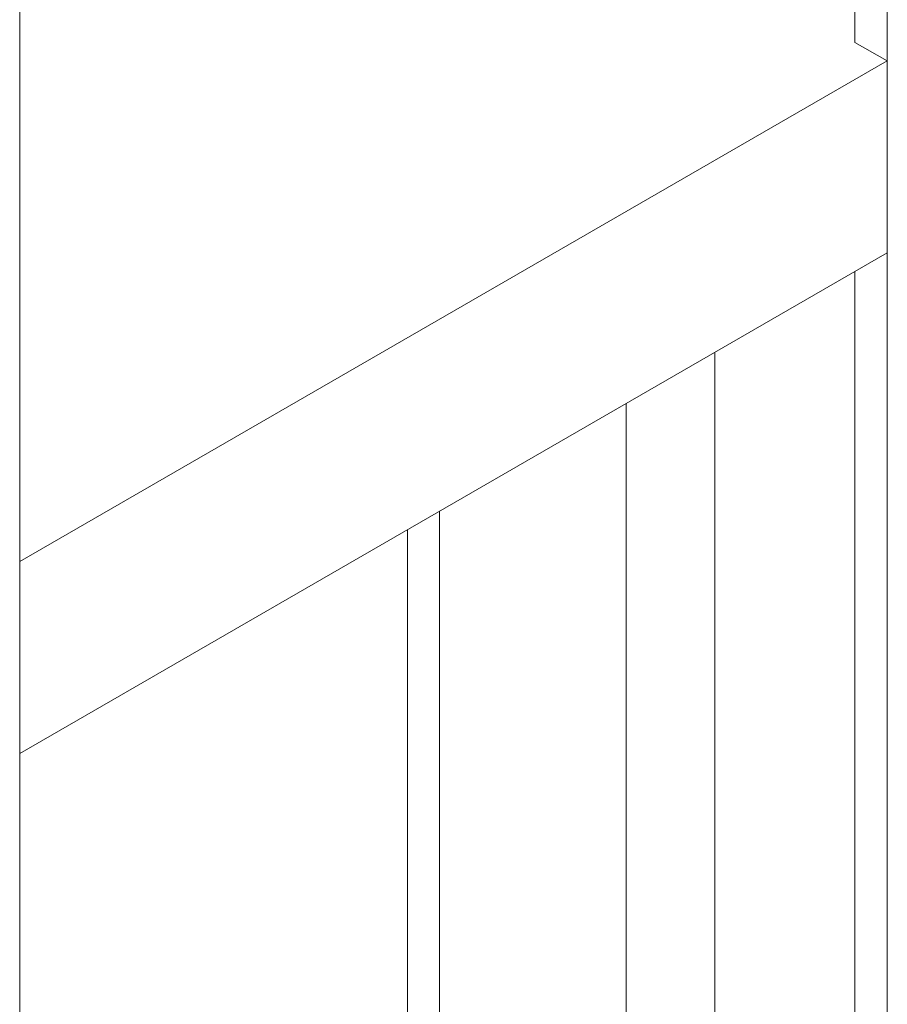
# Model space of a CAD drawing. Header units: millimetres. Extents: x 525 to 29324, y 175 to 20618.
# Tile 480 of 588: x 26338 to 26671, y 12502 to 12880. Entities that reach past the tile are written whole.
import ezdxf

# ---------------------------------------------------------------- set-up
doc = ezdxf.new("R2010")
doc.units = ezdxf.units.MM
doc.linetypes.add('SLD-Continua', pattern=[0])

msp = doc.modelspace()

# ---------------------------------------------------------------- linework, layer by layer
at = {"color": 7, "linetype": 'SLD-Continua', "lineweight": 18, "ltscale": 35}
for p, q in [((26670.78, 11121.46), (26670.78, 13577.1)), ((26670.78, 11121.46), (26670.78, 13577.1)), ((26670.78, 11121.46), (26670.78, 13577.1)), ((26670.78, 11121.46), (26670.78, 13577.1)), ((26670.78, 11121.46), (26670.78, 13577.1)), ((26670.78, 11121.46), (26670.78, 13577.1)), ((26670.78, 11121.46), (26670.78, 13577.1)), ((26670.78, 11121.46), (26670.78, 13577.1)), ((26670.78, 11121.46), (26670.78, 13577.1)), ((26670.78, 11121.46), (26670.78, 13577.1)), ((26658.4, 12870.91), (26658.4, 13569.96)), ((26658.4, 12870.91), (26658.4, 13569.96)), ((26658.4, 12870.91), (26658.4, 13569.96)), ((26658.4, 12870.91), (26658.4, 13569.96)), ((26658.4, 12870.91), (26658.4, 13569.96)), ((26658.4, 12870.91), (26658.4, 13569.96)), ((26658.4, 12870.91), (26658.4, 13569.96)), ((26658.4, 12870.91), (26658.4, 13569.96)), ((26658.4, 12870.91), (26658.4, 13569.96)), ((26658.4, 12870.91), (26658.4, 13569.96)), ((26338.44, 10929.66), (26338.44, 13385.3)), ((26338.44, 10929.66), (26338.44, 13385.3)), ((26338.44, 10929.66), (26338.44, 13385.3)), ((26338.44, 10929.66), (26338.44, 13385.3)), ((26338.44, 10929.66), (26338.44, 13385.3)), ((26338.44, 10929.66), (26338.44, 13385.3)), ((26338.44, 10929.66), (26338.44, 13385.3)), ((26338.44, 10929.66), (26338.44, 13385.3)), ((26338.44, 10929.66), (26338.44, 13385.3)), ((26338.44, 10929.66), (26338.44, 13385.3)), ((26670.78, 12863.77), (26658.4, 12870.91)), ((26670.78, 12863.77), (26658.4, 12870.91)), ((26670.78, 12863.77), (26658.4, 12870.91)), ((26670.78, 12863.77), (26658.4, 12870.91)), ((26670.78, 12863.77), (26658.4, 12870.91)), ((26670.78, 12863.77), (26658.4, 12870.91)), ((26670.78, 12863.77), (26658.4, 12870.91)), ((26670.78, 12863.77), (26658.4, 12870.91)), ((26670.78, 12863.77), (26658.4, 12870.91)), ((26670.78, 12863.77), (26658.4, 12870.91)), ((26670.78, 12863.77), (26338.44, 12671.96)), ((26670.78, 12863.77), (26338.44, 12671.96)), ((26670.78, 12863.77), (26338.44, 12671.96)), ((26670.78, 12863.77), (26338.44, 12671.96)), ((26670.78, 12863.77), (26338.44, 12671.96)), ((26670.78, 12863.77), (26338.44, 12671.96)), ((26670.78, 12863.77), (26338.44, 12671.96)), ((26670.78, 12863.77), (26338.44, 12671.96)), ((26670.78, 12863.77), (26338.44, 12671.96)), ((26670.78, 12863.77), (26338.44, 12671.96)), ((26670.78, 12790.27), (26670.78, 12863.77)), ((26670.78, 12790.27), (26670.78, 12863.77)), ((26670.78, 12790.27), (26670.78, 12863.77)), ((26670.78, 12790.27), (26670.78, 12863.77)), ((26670.78, 12790.27), (26670.78, 12863.77)), ((26670.78, 12790.27), (26670.78, 12863.77)), ((26670.78, 12790.27), (26670.78, 12863.77)), ((26670.78, 12790.27), (26670.78, 12863.77)), ((26670.78, 12790.27), (26670.78, 12863.77)), ((26670.78, 12790.27), (26670.78, 12863.77)), ((26670.78, 12790.27), (26338.44, 12598.46)), ((26670.78, 12790.27), (26338.44, 12598.46)), ((26670.78, 12790.27), (26338.44, 12598.46)), ((26670.78, 12790.27), (26338.44, 12598.46)), ((26670.78, 12790.27), (26338.44, 12598.46)), ((26670.78, 12790.27), (26338.44, 12598.46)), ((26670.78, 12790.27), (26338.44, 12598.46)), ((26670.78, 12790.27), (26338.44, 12598.46)), ((26670.78, 12790.27), (26338.44, 12598.46)), ((26670.78, 12790.27), (26338.44, 12598.46)), ((26658.4, 12108.58), (26658.4, 12783.13)), ((26658.4, 12108.58), (26658.4, 12783.13)), ((26658.4, 12108.58), (26658.4, 12783.13)), ((26658.4, 12108.58), (26658.4, 12783.13)), ((26658.4, 12108.58), (26658.4, 12783.13)), ((26658.4, 12108.58), (26658.4, 12783.13)), ((26658.4, 12108.58), (26658.4, 12783.13)), ((26658.4, 12108.58), (26658.4, 12783.13)), ((26658.4, 12108.58), (26658.4, 12783.13)), ((26658.4, 12108.58), (26658.4, 12783.13)), ((26604.66, 12241.62), (26604.66, 12752.11)), ((26604.66, 12241.62), (26604.66, 12752.11)), ((26604.66, 12241.62), (26604.66, 12752.11)), ((26604.66, 12241.62), (26604.66, 12752.11)), ((26604.66, 12241.62), (26604.66, 12752.11)), ((26604.66, 12241.62), (26604.66, 12752.11)), ((26604.66, 12241.62), (26604.66, 12752.11)), ((26604.66, 12241.62), (26604.66, 12752.11)), ((26604.66, 12241.62), (26604.66, 12752.11)), ((26604.66, 12241.62), (26604.66, 12752.11)), ((26570.72, 12241.62), (26570.72, 12732.52)), ((26570.72, 12241.62), (26570.72, 12732.52)), ((26570.72, 12241.62), (26570.72, 12732.52)), ((26570.72, 12241.62), (26570.72, 12732.52)), ((26570.72, 12241.62), (26570.72, 12732.52)), ((26570.72, 12241.62), (26570.72, 12732.52)), ((26570.72, 12241.62), (26570.72, 12732.52)), ((26570.72, 12241.62), (26570.72, 12732.52)), ((26570.72, 12241.62), (26570.72, 12732.52)), ((26570.72, 12241.62), (26570.72, 12732.52)), ((26499.3, 12200.4), (26499.3, 12691.31)), ((26499.3, 12200.4), (26499.3, 12691.31)), ((26499.3, 12200.4), (26499.3, 12691.31)), ((26499.3, 12200.4), (26499.3, 12691.31)), ((26499.3, 12200.4), (26499.3, 12691.31)), ((26499.3, 12200.4), (26499.3, 12691.31)), ((26499.3, 12200.4), (26499.3, 12691.31)), ((26499.3, 12200.4), (26499.3, 12691.31)), ((26499.3, 12200.4), (26499.3, 12691.31)), ((26499.3, 12200.4), (26499.3, 12691.31)), ((26486.93, 12207.54), (26486.93, 12684.16)), ((26486.93, 12207.54), (26486.93, 12684.16)), ((26486.93, 12207.54), (26486.93, 12684.16)), ((26486.93, 12207.54), (26486.93, 12684.16)), ((26486.93, 12207.54), (26486.93, 12684.16)), ((26486.93, 12207.54), (26486.93, 12684.16)), ((26486.93, 12207.54), (26486.93, 12684.16)), ((26486.93, 12207.54), (26486.93, 12684.16)), ((26486.93, 12207.54), (26486.93, 12684.16)), ((26486.93, 12207.54), (26486.93, 12684.16)), ((26338.44, 12598.46), (26338.44, 12671.96)), ((26338.44, 12598.46), (26338.44, 12671.96)), ((26338.44, 12598.46), (26338.44, 12671.96)), ((26338.44, 12598.46), (26338.44, 12671.96)), ((26338.44, 12598.46), (26338.44, 12671.96)), ((26338.44, 12598.46), (26338.44, 12671.96)), ((26338.44, 12598.46), (26338.44, 12671.96)), ((26338.44, 12598.46), (26338.44, 12671.96)), ((26338.44, 12598.46), (26338.44, 12671.96)), ((26338.44, 12598.46), (26338.44, 12671.96))]:
    msp.add_line(p, q, dxfattribs=at)

doc.saveas('drawing.dxf')
